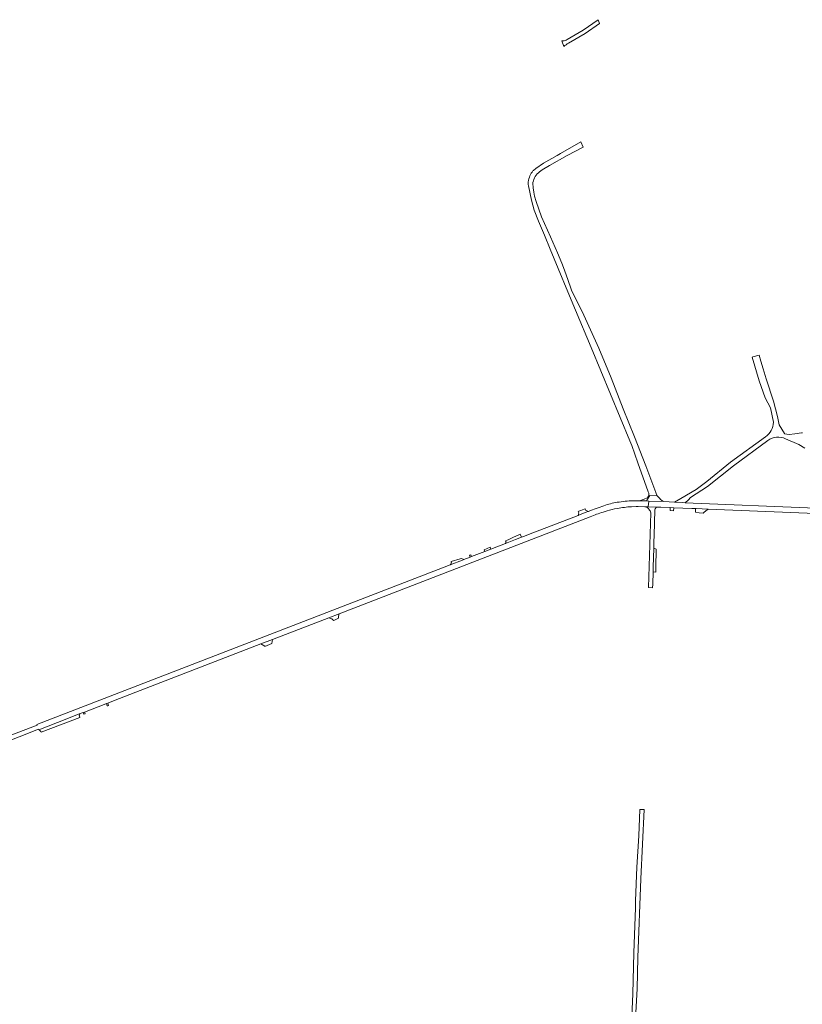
# Model space of a CAD drawing. Header units: metres. Extents: x 166325 to 190320, y 381923 to 404576.
# Tile 850 of 1056: x 176066 to 176705, y 398494 to 399298. Entities that reach past the tile are written whole.
import ezdxf

# ---------------------------------------------------------------- set-up
doc = ezdxf.new("R2010")
doc.units = ezdxf.units.M
for name, color, linetype, lineweight in [('B-WE-VH-VERHARDING_ASFALT-GV', 8, 'Continuous', 18), ('B-WE-VH-VERHARDING_BETONSTRAATSTEEN-GV', 8, 'Continuous', 18), ('B-WE-VH-VERHARDING_HALFVERHARDING-GV', 8, 'Continuous', 18), ('B-WE-VH-VERHARDING_STRAATBAKSTEEN-GV', 8, 'Continuous', 18)]:
    doc.layers.add(name, color=color, linetype=linetype, lineweight=lineweight)

msp = doc.modelspace()

# ---------------------------------------------------------------- linework, layer by layer
at = {"layer": 'B-WE-VH-VERHARDING_ASFALT-GV'}
for points in [[(176554.068, 398904.169, 0.0476396), (176543.359, 398901.349)], [(176554.068, 398904.169, 0.0476396), (176543.359, 398901.349)], [(176567.198, 398905.459, 0.0233049), (176554.068, 398904.169)], [(176567.198, 398905.459, 0.0233049), (176554.068, 398904.169)], [(176543.359, 398901.349, 0.0193949), (176530.83, 398896.76)], [(176543.359, 398901.349, 0.0193949), (176530.83, 398896.76)], [(176532.19, 398892.29, -0.0228184), (176542.758, 398896.129)], [(176532.19, 398892.29, -0.0228184), (176542.758, 398896.129)], [(176545.906, 398897.154, -0.0262838), (176554.238, 398899.209)], [(176545.906, 398897.154, -0.0262838), (176554.238, 398899.209)], [(176554.238, 398899.209, -0.0258499), (176565.918, 398900.549)], [(176554.238, 398899.209, -0.0258499), (176565.918, 398900.549)]]:
    msp.add_lwpolyline(points, format="xyb", dxfattribs=at)
at = {"layer": 'B-WE-VH-VERHARDING_ASFALT-GV', "flags": 128}
for points in [[(176565.918, 398900.549), (176569.771, 398900.596), (176571.323, 398900.615), (176576.729, 398900.569), (176577.746, 398900.537), (176579.517, 398900.48), (176579.907, 398905.199), (176578.037, 398905.277), (176572.335, 398905.374), (176567.198, 398905.459)], [(176565.918, 398900.549), (176569.771, 398900.596), (176571.323, 398900.615), (176576.729, 398900.569), (176577.746, 398900.537), (176579.517, 398900.48), (176579.907, 398905.199), (176578.037, 398905.277), (176572.335, 398905.374), (176567.198, 398905.459)], [(176845.14, 398894.19), (176735.109, 398898.677), (176724.666, 398899.103), (176716.124, 398899.451), (176609.761, 398903.789), (176607.28, 398903.89), (176601.097, 398904.217), (176592.274, 398904.683), (176579.907, 398905.199), (176579.517, 398900.48), (176579.589, 398900.478), (176587.179, 398900.238), (176587.643, 398900.223), (176589.95, 398900.15), (176597.562, 398899.836), (176600.375, 398899.72), (176615.165, 398899.111), (176618.219, 398898.985), (176618.802, 398898.961), (176628.412, 398898.565), (176729.402, 398894.403), (176843.77, 398889.69)], [(176845.14, 398894.19), (176735.109, 398898.677), (176724.666, 398899.103), (176716.124, 398899.451), (176609.761, 398903.789), (176607.28, 398903.89), (176601.097, 398904.217), (176592.274, 398904.683), (176579.907, 398905.199), (176579.517, 398900.48), (176579.589, 398900.478), (176587.179, 398900.238), (176587.643, 398900.223), (176589.95, 398900.15), (176597.562, 398899.836), (176600.375, 398899.72), (176615.165, 398899.111), (176618.219, 398898.985), (176618.802, 398898.961), (176628.412, 398898.565), (176729.402, 398894.403), (176843.77, 398889.69)], [(176530.83, 398896.76), (176530.657, 398896.693), (176530.203, 398896.518), (176522.56, 398893.566), (176522.325, 398893.475), (176481.86, 398877.846), (176478.408, 398876.512), (176475.947, 398875.562), (176471.077, 398873.681), (176467.04, 398872.122), (176463.097, 398870.599), (176456.009, 398867.861), (176450.991, 398865.923), (176446.039, 398864.01), (176435.222, 398859.832), (176434.21, 398859.441), (176428.919, 398857.397), (176427.957, 398857.026), (176417.826, 398853.113), (176416.451, 398852.582), (176080.244, 398722.724), (176080.433, 398722.277), (176048.245, 398709.894), (176041.658, 398707.922)], [(176530.83, 398896.76), (176530.657, 398896.693), (176530.203, 398896.518), (176522.56, 398893.566), (176522.325, 398893.475), (176481.86, 398877.846), (176478.408, 398876.512), (176475.947, 398875.562), (176471.077, 398873.681), (176467.04, 398872.122), (176463.097, 398870.599), (176456.009, 398867.861), (176450.991, 398865.923), (176446.039, 398864.01), (176435.222, 398859.832), (176434.21, 398859.441), (176428.919, 398857.397), (176427.957, 398857.026), (176417.826, 398853.113), (176416.451, 398852.582), (176080.244, 398722.724), (176080.433, 398722.277), (176048.245, 398709.894), (176041.658, 398707.922)], [(176542.758, 398896.129), (176545.906, 398897.154)], [(176542.758, 398896.129), (176545.906, 398897.154)], [(176044.179, 398704.665), (176049.775, 398706.446), (176081.681, 398718.937), (176081.884, 398718.394), (176097.03, 398724.36), (176115.762, 398731.588), (176118.14, 398732.506), (176119.092, 398732.874), (176136.666, 398739.656), (176137.191, 398739.859), (176138.158, 398740.232), (176144.187, 398742.558), (176263.308, 398788.527), (176272.718, 398792.159), (176318.71, 398809.907), (176327.114, 398813.15), (176532.19, 398892.29)], [(176044.179, 398704.665), (176049.775, 398706.446), (176081.681, 398718.937), (176081.884, 398718.394), (176097.03, 398724.36), (176115.762, 398731.588), (176118.14, 398732.506), (176119.092, 398732.874), (176136.666, 398739.656), (176137.191, 398739.859), (176138.158, 398740.232), (176144.187, 398742.558), (176263.308, 398788.527), (176272.718, 398792.159), (176318.71, 398809.907), (176327.114, 398813.15), (176532.19, 398892.29)]]:
    msp.add_lwpolyline(points, dxfattribs=at)
msp.add_lwpolyline([(176427.957, 398857.026), (176428.919, 398857.397), (176428.327, 398857.628), (176427.65, 398857.971), (176427.012, 398858.383), (176425.913, 398858.042), (176418.623, 398855.731), (176418.736, 398855.326), (176418.771, 398854.906), (176418.726, 398854.487), (176418.603, 398854.084), (176418.407, 398853.712), (176418.143, 398853.383), (176417.826, 398853.113)], close=True, dxfattribs=at)
msp.add_lwpolyline([(176427.957, 398857.026), (176428.919, 398857.397), (176428.327, 398857.628), (176427.65, 398857.971), (176427.012, 398858.383), (176425.913, 398858.042), (176418.623, 398855.731), (176418.736, 398855.326), (176418.771, 398854.906), (176418.726, 398854.487), (176418.603, 398854.084), (176418.407, 398853.712), (176418.143, 398853.383), (176417.826, 398853.113)], close=True, dxfattribs=at)
at = {"layer": 'B-WE-VH-VERHARDING_BETONSTRAATSTEEN-GV', "flags": 128}
for points in [[(176527.956, 399287.028), (176539.821, 399295.092), (176538.57, 399298.232), (176526.501, 399289.743), (176513.48, 399281.939), (176512.658, 399281.592), (176511.771, 399281.303), (176510.864, 399281.091), (176509.941, 399280.957), (176509.011, 399280.903), (176510.581, 399276.231), (176510.69, 399276.335), (176511.559, 399277.107), (176512.48, 399277.817), (176513.447, 399278.462), (176514.456, 399279.039)], [(176527.956, 399287.028), (176539.821, 399295.092), (176538.57, 399298.232), (176526.501, 399289.743), (176513.48, 399281.939), (176512.658, 399281.592), (176511.771, 399281.303), (176510.864, 399281.091), (176509.941, 399280.957), (176509.011, 399280.903), (176510.581, 399276.231), (176510.69, 399276.335), (176511.559, 399277.107), (176512.48, 399277.817), (176513.447, 399278.462), (176514.456, 399279.039)], [(176588.889, 398907.17), (176588.172, 398907.942), (176586.956, 398909.448), (176580.823, 398909.696), (176578.037, 398905.277), (176579.907, 398905.199), (176592.274, 398904.683), (176591.359, 398905.206), (176590.487, 398905.798), (176589.662, 398906.454)], [(176588.889, 398907.17), (176588.172, 398907.942), (176586.956, 398909.448), (176580.823, 398909.696), (176578.037, 398905.277), (176579.907, 398905.199), (176592.274, 398904.683), (176591.359, 398905.206), (176590.487, 398905.798), (176589.662, 398906.454)], [(176522.325, 398893.475), (176522.56, 398893.566), (176530.203, 398896.518), (176530.657, 398896.693), (176528.429, 398897.827), (176527.955, 398898.942), (176527.318, 398898.683), (176524.587, 398897.575), (176522.801, 398896.914), (176522.4, 398896.766), (176522.941, 398895.494)], [(176522.325, 398893.475), (176522.56, 398893.566), (176530.203, 398896.518), (176530.657, 398896.693), (176528.429, 398897.827), (176527.955, 398898.942), (176527.318, 398898.683), (176524.587, 398897.575), (176522.801, 398896.914), (176522.4, 398896.766), (176522.941, 398895.494)], [(176600.375, 398899.72), (176597.562, 398899.836), (176597.396, 398897.531), (176600.211, 398897.321)], [(176600.375, 398899.72), (176597.562, 398899.836), (176597.396, 398897.531), (176600.211, 398897.321)], [(176628.412, 398898.565), (176618.802, 398898.961), (176618.219, 398898.985), (176618.077, 398895.974), (176621.03, 398895.688), (176624.541, 398895.364), (176624.847, 398895.942), (176626.514, 398897.314)], [(176628.412, 398898.565), (176618.802, 398898.961), (176618.219, 398898.985), (176618.077, 398895.974), (176621.03, 398895.688), (176624.541, 398895.364), (176624.847, 398895.942), (176626.514, 398897.314)], [(176474.968, 398878.046), (176474.394, 398877.822), (176468.866, 398875.294), (176465.143, 398873.592), (176464.455, 398873.213), (176463.098, 398872.693), (176463.283, 398872.36), (176463.395, 398871.996), (176463.429, 398871.617), (176463.383, 398871.239), (176463.259, 398870.878), (176463.097, 398870.599), (176467.04, 398872.122), (176471.077, 398873.681), (176475.947, 398875.562)], [(176474.968, 398878.046), (176474.394, 398877.822), (176468.866, 398875.294), (176465.143, 398873.592), (176464.455, 398873.213), (176463.098, 398872.693), (176463.283, 398872.36), (176463.395, 398871.996), (176463.429, 398871.617), (176463.383, 398871.239), (176463.259, 398870.878), (176463.097, 398870.599), (176467.04, 398872.122), (176471.077, 398873.681), (176475.947, 398875.562)], [(176450.991, 398865.923), (176450.37, 398867.533), (176445.483, 398865.45), (176446.039, 398864.01)], [(176450.991, 398865.923), (176450.37, 398867.533), (176445.483, 398865.45), (176446.039, 398864.01)], [(176586.027, 398865.821), (176584.097, 398866.655), (176583.628, 398851.06), (176583.515, 398847.297), (176585.806, 398847.157), (176585.647, 398850.961)], [(176586.027, 398865.821), (176584.097, 398866.655), (176583.628, 398851.06), (176583.515, 398847.297), (176585.806, 398847.157), (176585.647, 398850.961)], [(176434.614, 398861.298), (176433.559, 398860.961), (176434.21, 398859.441), (176435.222, 398859.832)], [(176434.614, 398861.298), (176433.559, 398860.961), (176434.21, 398859.441), (176435.222, 398859.832)], [(176272.092, 398788.752), (176272.718, 398792.159), (176263.308, 398788.527), (176266.341, 398786.588), (176266.499, 398786.487)]]:
    msp.add_lwpolyline(points, close=True, dxfattribs=at)
msp.add_lwpolyline([(176083.79, 398716.463), (176115.509, 398728.389), (176115.028, 398729.751), (176114.947, 398729.981), (176115.762, 398731.588), (176097.03, 398724.36), (176081.884, 398718.394)], dxfattribs=at)
at = {"layer": 'B-WE-VH-VERHARDING_BETONSTRAATSTEEN-GV'}
msp.add_lwpolyline([(176081.884, 398718.394, -0.2098023), (176083.79, 398716.463)], format="xyb", dxfattribs=at)
at = {"layer": 'B-WE-VH-VERHARDING_HALFVERHARDING-GV', "flags": 128}
for points in [[(176499.835, 399121.031), (176492.401, 399137.331), (176487.931, 399149.72), (176486.696, 399154.011), (176486.133, 399157.322), (176485.659, 399160.906), (176485.234, 399164.765), (176485.38, 399165.396), (176485.737, 399166.62), (176486.186, 399167.813), (176486.724, 399168.97), (176487.348, 399170.082), (176488.164, 399171.294), (176488.959, 399172.291), (176489.828, 399173.225), (176490.765, 399174.09), (176491.764, 399174.882), (176492.821, 399175.596), (176498.921, 399179.23), (176513.267, 399187.31), (176526.28, 399194.168), (176524.487, 399198.41), (176507.779, 399188.89), (176505.053, 399187.455), (176493.954, 399180.996), (176487.753, 399176.78), (176485.797, 399175.123), (176485.402, 399174.689), (176484.667, 399173.784), (176484.003, 399172.826), (176483.414, 399171.82), (176482.902, 399170.773), (176482.471, 399169.69), (176482.031, 399168.225), (176481.795, 399167.084), (176481.613, 399165.671), (176481.564, 399165.654), (176481.598, 399164.218), (176481.612, 399163.598), (176481.728, 399162.438), (176484.185, 399150.81), (176485.182, 399146.889), (176486.482, 399142.635), (176489.925, 399133.664), (176494.804, 399122.414), (176499.494, 399110.863), (176506.115, 399095.142), (176513.852, 399076.147), (176520.133, 399061.084), (176532.884, 399030.503), (176564.536, 398954.433), (176566.175, 398950.495), (176568.657, 398943.53), (176571.186, 398936.435), (176579.621, 398912.77), (176579.818, 398912.193), (176579.939, 398911.595), (176579.98, 398910.987), (176579.941, 398910.378), (176579.823, 398909.78), (176579.628, 398909.202), (176579.513, 398908.945), (176579.369, 398908.724), (176579.049, 398908.308), (176578.584, 398907.799), (176576.198, 398906.662), (176572.335, 398905.374), (176578.037, 398905.277), (176580.823, 398909.696), (176586.956, 398909.448), (176586.034, 398911.304), (176585.638, 398912.281), (176577.614, 398934.022), (176568.365, 398957.542), (176559.114, 398980.594), (176549.207, 399005.835), (176539.2, 399030.129), (176526.899, 399056.903), (176517.003, 399077.403), (176516.166, 399079.725), (176512.496, 399089.908), (176510.239, 399095.853), (176508.912, 399099.35), (176505.344, 399107.927)], [(176499.835, 399121.031), (176492.401, 399137.331), (176487.931, 399149.72), (176486.696, 399154.011), (176486.133, 399157.322), (176485.659, 399160.906), (176485.234, 399164.765), (176485.38, 399165.396), (176485.737, 399166.62), (176486.186, 399167.813), (176486.724, 399168.97), (176487.348, 399170.082), (176488.164, 399171.294), (176488.959, 399172.291), (176489.828, 399173.225), (176490.765, 399174.09), (176491.764, 399174.882), (176492.821, 399175.596), (176498.921, 399179.23), (176513.267, 399187.31), (176526.28, 399194.168), (176524.487, 399198.41), (176507.779, 399188.89), (176505.053, 399187.455), (176493.954, 399180.996), (176487.753, 399176.78), (176485.797, 399175.123), (176485.402, 399174.689), (176484.667, 399173.784), (176484.003, 399172.826), (176483.414, 399171.82), (176482.902, 399170.773), (176482.471, 399169.69), (176482.031, 399168.225), (176481.795, 399167.084), (176481.613, 399165.671), (176481.564, 399165.654), (176481.598, 399164.218), (176481.612, 399163.598), (176481.728, 399162.438), (176484.185, 399150.81), (176485.182, 399146.889), (176486.482, 399142.635), (176489.925, 399133.664), (176494.804, 399122.414), (176499.494, 399110.863), (176506.115, 399095.142), (176513.852, 399076.147), (176520.133, 399061.084), (176532.884, 399030.503), (176564.536, 398954.433), (176566.175, 398950.495), (176568.657, 398943.53), (176571.186, 398936.435), (176579.621, 398912.77), (176579.818, 398912.193), (176579.939, 398911.595), (176579.98, 398910.987), (176579.941, 398910.378), (176579.823, 398909.78), (176579.628, 398909.202), (176579.513, 398908.945), (176579.369, 398908.724), (176579.049, 398908.308), (176578.584, 398907.799), (176576.198, 398906.662), (176572.335, 398905.374), (176578.037, 398905.277), (176580.823, 398909.696), (176586.956, 398909.448), (176586.034, 398911.304), (176585.638, 398912.281), (176577.614, 398934.022), (176568.365, 398957.542), (176559.114, 398980.594), (176549.207, 399005.835), (176539.2, 399030.129), (176526.899, 399056.903), (176517.003, 399077.403), (176516.166, 399079.725), (176512.496, 399089.908), (176510.239, 399095.853), (176508.912, 399099.35), (176505.344, 399107.927)], [(176584.242, 398871.48), (176584.419, 398877.362), (176585.032, 398897.742), (176585.025, 398897.961), (176585.07, 398898.389), (176585.194, 398898.8), (176585.392, 398899.182), (176585.658, 398899.52), (176585.981, 398899.803), (176586.351, 398900.022), (176586.755, 398900.168), (176587.179, 398900.238), (176579.589, 398900.478), (176579.517, 398900.48), (176577.746, 398900.537), (176578.426, 398900.12), (176579.061, 398899.637), (176579.644, 398899.093), (176580.17, 398898.494), (176580.633, 398897.845), (176581.029, 398897.153), (176581.353, 398896.424), (176581.603, 398895.667), (176581.665, 398895.428), (176579.833, 398834.469), (176583.125, 398834.344), (176583.211, 398837.207), (176583.515, 398847.297), (176583.628, 398851.06), (176584.097, 398866.655)], [(176584.242, 398871.48), (176584.419, 398877.362), (176585.032, 398897.742), (176585.025, 398897.961), (176585.07, 398898.389), (176585.194, 398898.8), (176585.392, 398899.182), (176585.658, 398899.52), (176585.981, 398899.803), (176586.351, 398900.022), (176586.755, 398900.168), (176587.179, 398900.238), (176579.589, 398900.478), (176579.517, 398900.48), (176577.746, 398900.537), (176578.426, 398900.12), (176579.061, 398899.637), (176579.644, 398899.093), (176580.17, 398898.494), (176580.633, 398897.845), (176581.029, 398897.153), (176581.353, 398896.424), (176581.603, 398895.667), (176581.665, 398895.428), (176579.833, 398834.469), (176583.125, 398834.344), (176583.211, 398837.207), (176583.515, 398847.297), (176583.628, 398851.06), (176584.097, 398866.655)], [(176564.841, 398365.47), (176565.062, 398400.026), (176566.476, 398431.133), (176567.542, 398456.064), (176567.787, 398460.275), (176569.374, 398487.528), (176570.584, 398506.956), (176571.03, 398532.568), (176573.486, 398596.705), (176576.253, 398653.356), (176572.683, 398653.363), (176571.948, 398631.671), (176570.182, 398606.203), (176569.104, 398578.619), (176569.024, 398573.022), (176567.902, 398536.274), (176566.881, 398502.853), (176564.132, 398441.096), (176561.321, 398365.528)]]:
    msp.add_lwpolyline(points, close=True, dxfattribs=at)
for points in [[(176704.663, 398960.797), (176699.262, 398959.985), (176694.734, 398959.643), (176690.806, 398960.176), (176690.688, 398960.229), (176686.367, 398967.377), (176685.214, 398974.341), (176681.964, 398986.689), (176675.843, 399005.101), (176673.459, 399013.05), (176671.507, 399019.428), (176670.106, 399024.402), (176664.853, 399022.812), (176664.517, 399022.71), (176670.164, 399003.281), (176675.145, 398989.571), (176679.343, 398981.363), (176681.773, 398969.487)], [(176704.663, 398960.797), (176699.262, 398959.985), (176694.734, 398959.643), (176690.806, 398960.176), (176690.688, 398960.229), (176686.367, 398967.377), (176685.214, 398974.341), (176681.964, 398986.689), (176675.843, 399005.101), (176673.459, 399013.05), (176671.507, 399019.428), (176670.106, 399024.402), (176664.853, 399022.812), (176664.517, 399022.71), (176670.164, 399003.281), (176675.145, 398989.571), (176679.343, 398981.363), (176681.773, 398969.487)], [(176705.53, 398961.007), (176704.663, 398960.797)], [(176705.53, 398961.007), (176704.663, 398960.797)], [(176675.222, 398957.747), (176646.821, 398936.888), (176627.467, 398921.102), (176618.667, 398914.567), (176606.068, 398907.145), (176601.097, 398904.217), (176607.28, 398903.89), (176609.761, 398903.789), (176612.396, 398906.276), (176614.185, 398907.965), (176627.887, 398916.96), (176649.073, 398933.943), (176677.224, 398954.663)], [(176675.222, 398957.747), (176646.821, 398936.888), (176627.467, 398921.102), (176618.667, 398914.567), (176606.068, 398907.145), (176601.097, 398904.217), (176607.28, 398903.89), (176609.761, 398903.789), (176612.396, 398906.276), (176614.185, 398907.965), (176627.887, 398916.96), (176649.073, 398933.943), (176677.224, 398954.663)], [(176691.759, 398955.939), (176702.631, 398951.255), (176707.525, 398948.233)], [(176691.759, 398955.939), (176702.631, 398951.255), (176707.525, 398948.233)]]:
    msp.add_lwpolyline(points, dxfattribs=at)
at = {"layer": 'B-WE-VH-VERHARDING_HALFVERHARDING-GV'}
for points in [[(176681.773, 398969.487, -0.2534046), (176675.222, 398957.747)], [(176681.773, 398969.487, -0.2534046), (176675.222, 398957.747)], [(176677.224, 398954.663, -0.2747872), (176691.759, 398955.939)], [(176677.224, 398954.663, -0.2747872), (176691.759, 398955.939)]]:
    msp.add_lwpolyline(points, format="xyb", dxfattribs=at)
at = {"layer": 'B-WE-VH-VERHARDING_STRAATBAKSTEEN-GV', "flags": 128}
for points in [[(176326.561, 398811.27), (176327.114, 398813.15), (176318.71, 398809.907), (176321.103, 398808.996), (176322.013, 398808.303), (176322.749, 398807.743), (176326.496, 398809.527), (176326.515, 398810.041)], [(176137.828, 398737.827), (176138.307, 398737.997), (176138.793, 398738.163), (176138.158, 398740.232), (176137.191, 398739.859), (176137.528, 398738.785)], [(176119.648, 398731.388), (176119.092, 398732.874), (176118.14, 398732.506), (176118.731, 398731.063)]]:
    msp.add_lwpolyline(points, close=True, dxfattribs=at)

doc.saveas('drawing.dxf')
